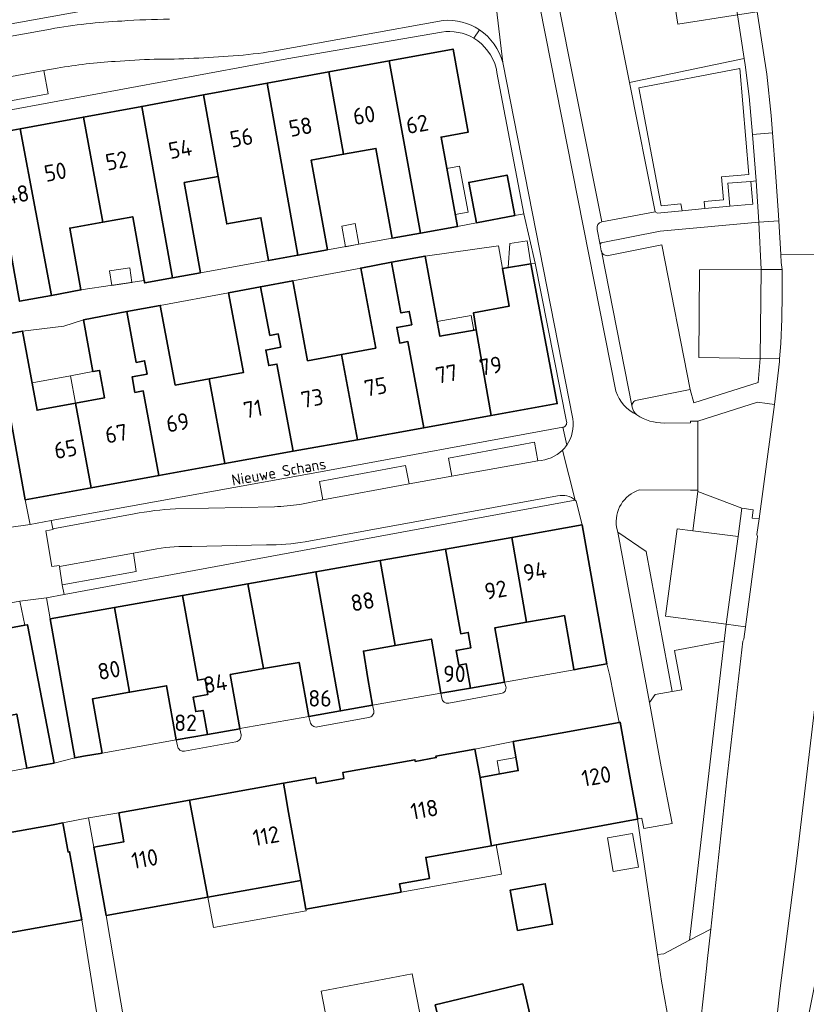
# Model space of a CAD drawing. Header units: metres. Extents: x 149984 to 156489, y 469398 to 478068.
# Tile 780 of 854: x 154553 to 154618, y 473876 to 473957. Entities that reach past the tile are written whole.
import ezdxf
from ezdxf.enums import TextEntityAlignment as Align

# ---------------------------------------------------------------- set-up
doc = ezdxf.new("R2010")
doc.units = ezdxf.units.M
doc.header["$LTSCALE"] = 0.75
for name, color, linetype, lineweight in [('B-WE-GR-BEPLANTING_CULTUUR_HEESTERS-GV', 252, 'Continuous', 18), ('B-WE-GR-BEPLANTING_CULTUUR_VASTE PLANTENVAK-GV', 252, 'Continuous', 18), ('B-WE-OG-BEBOUWING-GV', 6, 'Continuous', 35), ('B-WE-OG-BEBOUWING-T18', 1, 'Continuous', 18), ('B-WE-OG-BEBOUWING_LUIFEL-GV', 6, 'Continuous', 18), ('B-WE-OG-BEBOUWING_OVERBOUWING-GV', 6, 'Continuous', 18), ('B-WE-OG-TERREIN_ERF-GV', 252, 'Continuous', 18), ('B-WE-OG-TOPOGRAFIE-T18', 7, 'Continuous', 18), ('B-WE-VH-ONVERHARD-GV', 252, 'Continuous', 18), ('B-WE-VH-OPENVERHARDING_BETONSTRAATSTEEN-GV', 252, 'Continuous', 18), ('B-WE-VH-OPENVERHARDING_STRAATBAKSTEEN-GV', 252, 'Continuous', 18), ('B-WE-VH-OPENVERHARDING_TEGEL-GV', 252, 'Continuous', 18)]:
    doc.layers.add(name, color=color, linetype=linetype, lineweight=lineweight)
doc.styles.add('NLCS-ISO-M500-T18', font='NLCS-ISO.ttf', dxfattribs={"height": 0.9})
doc.styles.add('NLCS-ISO-M750-T18', font='NLCS-ISO.ttf', dxfattribs={"height": 1.35})

msp = doc.modelspace()

# ---------------------------------------------------------------- linework, layer by layer
at = {"layer": 'B-WE-GR-BEPLANTING_CULTUUR_HEESTERS-GV', "flags": 128}
for points in [[(154597.158, 473959.578), (154601.518, 473960.429), (154603.324, 473951.386), (154612.699, 473953.356), (154612.148, 473956.923), (154607.269, 473956.164), (154604.585, 473973.424)], [(154614.002, 473928.813), (154608.987, 473928.891), (154609.05, 473936.065), (154614.091, 473936.086), (154613.894, 473939.978), (154605.834, 473939.219), (154601.014, 473938.262)], [(154600.919, 473938.114), (154601.014, 473937.632)], [(154601.607, 473937.236), (154605.966, 473938.102), (154608.296, 473926.281), (154608.594, 473925.169), (154613.859, 473926.84), (154614.002, 473928.813)], [(154602.264, 473915.009), (154602.356, 473914.587), (154604.689, 473913.009), (154606.825, 473901.554), (154607.594, 473901.697), (154606.993, 473904.919), (154611.069, 473905.679), (154611.23, 473907.065), (154606.272, 473907.733), (154607.21, 473914.873), (154608.49, 473914.7), (154608.902, 473917.911)], [(154608.902, 473917.911), (154608.904, 473918.032), (154608.304, 473918.034), (154604.113, 473918.052)], [(154593.099, 473902.335), (154590.311, 473901.843), (154587.896, 473901.416), (154587.961, 473901.012)], [(154593.216, 473901.971), (154593.099, 473902.335)], [(154588.53, 473900.603), (154592.806, 473901.389)], [(154582.309, 473900.43), (154579.685, 473899.967), (154577.076, 473899.506), (154577.195, 473899.068)], [(154582.397, 473899.985), (154582.309, 473900.43)], [(154577.787, 473898.657), (154581.976, 473899.426)], [(154571.543, 473898.024), (154571.441, 473898.512), (154568.792, 473898.044), (154566.237, 473897.593), (154566.347, 473897.101)], [(154566.91, 473896.676), (154571.128, 473897.439)]]:
    msp.add_lwpolyline(points, dxfattribs=at)
for points in [[(154611.543, 473941.27), (154611.365, 473943.153), (154613.247, 473943.3), (154613.674, 473943.348), (154613.395, 473947.145), (154613.101, 473950.242), (154612.78, 473952.828), (154612.699, 473953.356), (154603.324, 473951.386), (154605.435, 473940.819), (154605.614, 473940.71), (154607.617, 473940.899), (154607.634, 473940.901), (154607.531, 473941.454), (154605.916, 473941.297), (154604.074, 473950.968), (154612.344, 473952.544), (154613.079, 473943.853), (154610.856, 473943.665), (154611.014, 473941.798), (154609.442, 473941.665), (154609.491, 473941.076)], [(154603.995, 473891.135), (154604, 473891.107), (154603.973, 473891.102), (154605.606, 473880.042), (154606.12, 473880.09), (154608.227, 473881.196), (154611.069, 473905.679), (154606.993, 473904.919), (154607.594, 473901.697), (154606.825, 473901.554), (154605.429, 473901.311), (154604.966, 473900.648), (154605.926, 473895.403), (154606.806, 473890.75), (154604.485, 473890.335), (154604.33, 473891.155), (154604.324, 473891.186)]]:
    msp.add_lwpolyline(points, close=True, dxfattribs=at)
at = {"layer": 'B-WE-GR-BEPLANTING_CULTUUR_HEESTERS-GV'}
for points in [[(154601.014, 473938.262, 0.342336), (154600.919, 473938.114)], [(154601.014, 473937.632, 0.035168), (154601.021, 473937.599)], [(154601.021, 473937.599, 0.418267), (154601.607, 473937.236)], [(154604.113, 473918.052, 0.367593), (154602.264, 473915.009)], [(154592.806, 473901.389, 0.43567), (154593.216, 473901.971)], [(154587.961, 473901.012, 0.388521), (154588.53, 473900.603)], [(154581.976, 473899.426, 0.43698), (154582.397, 473899.985)], [(154577.195, 473899.068, 0.423782), (154577.787, 473898.657)], [(154571.128, 473897.439, 0.414269), (154571.543, 473898.024)], [(154566.347, 473897.101, 0.425009), (154566.91, 473896.676)]]:
    msp.add_lwpolyline(points, format="xyb", dxfattribs=at)
at = {"layer": 'B-WE-GR-BEPLANTING_CULTUUR_VASTE PLANTENVAK-GV', "flags": 128}
for points in [[(154549.153, 473949.248), (154555.774, 473950.469), (154555.41, 473952.379), (154548.766, 473951.143)], [(154595.827, 473920.447), (154595.543, 473921.957), (154588.508, 473920.659), (154588.797, 473919.168)], [(154585.306, 473918.539), (154584.995, 473920.045), (154577.963, 473918.753), (154578.235, 473917.235)], [(154562.748, 473912.877), (154556.684, 473911.79), (154556.92, 473910.295), (154562.967, 473911.372)]]:
    msp.add_lwpolyline(points, close=True, dxfattribs=at)
at = {"layer": 'B-WE-OG-BEBOUWING-GV', "flags": 128}
for points in [[(154583.665, 473953.168), (154586.22, 473939.06), (154589.25, 473939.606), (154587.904, 473946.933), (154590.136, 473947.343), (154588.888, 473954.129)], [(154586.22, 473939.06), (154583.665, 473953.168), (154578.714, 473952.257), (154579.926, 473945.524), (154582.572, 473946.001), (154583.896, 473938.642)], [(154578.604, 473937.689), (154577.28, 473945.048), (154579.926, 473945.524), (154578.714, 473952.257), (154573.666, 473951.328), (154576.198, 473937.256)], [(154573.666, 473951.328), (154568.478, 473950.374), (154569.68, 473943.7), (154570.378, 473939.821), (154573.162, 473940.322), (154573.792, 473936.823), (154576.198, 473937.256)], [(154563.415, 473949.442), (154565.941, 473935.41), (154568.224, 473935.821), (154566.896, 473943.199), (154569.68, 473943.7), (154568.478, 473950.374)], [(154565.941, 473935.41), (154563.415, 473949.442), (154558.641, 473948.564), (154560.225, 473939.965), (154562.685, 473940.407), (154563.624, 473935.193), (154563.659, 473934.999)], [(154553.479, 473947.614), (154556.023, 473933.97), (154558.442, 473934.415), (154557.53, 473939.481), (154560.225, 473939.965), (154558.641, 473948.564)], [(154548.34, 473946.669), (154549.579, 473939.932), (154549.914, 473938.113), (154552.514, 473938.58), (154553.018, 473935.773), (154553.428, 473933.493), (154556.023, 473933.97), (154553.479, 473947.614)], [(154590.797, 473939.901), (154593.94, 473940.501), (154593.307, 473943.816), (154590.164, 473943.216)], [(154585.196, 473930.199), (154586.503, 473923.147), (154592.003, 473924.142), (154590.782, 473931.142), (154587.817, 473930.625), (154586.594, 473937.191), (154583.849, 473936.68), (154584.624, 473932.536), (154585.306, 473932.663), (154585.509, 473931.575), (154584.284, 473931.346), (154584.521, 473930.074)], [(154586.503, 473923.147), (154585.196, 473930.199), (154584.521, 473930.074), (154584.284, 473931.346), (154585.509, 473931.575), (154585.306, 473932.663), (154584.624, 473932.536), (154583.849, 473936.68), (154581.334, 473936.211), (154582.556, 473929.655), (154579.773, 473929.141), (154581.062, 473922.164)], [(154595.263, 473936.549), (154592.927, 473936.175), (154593.485, 473933.104), (154590.546, 473932.536), (154590.782, 473931.142), (154592.003, 473924.142), (154597.414, 473925.12)], [(154573.129, 473934.682), (154573.905, 473930.692), (154574.587, 473930.819), (154574.79, 473929.731), (154573.565, 473929.502), (154573.802, 473928.23), (154574.477, 473928.355), (154575.8, 473921.213), (154581.062, 473922.164), (154579.773, 473929.141), (154576.99, 473928.627), (154575.77, 473935.174)], [(154573.905, 473930.692), (154573.129, 473934.682), (154570.52, 473934.195), (154571.739, 473927.658), (154568.945, 473927.142), (154570.226, 473920.205), (154575.8, 473921.213), (154574.477, 473928.355), (154573.802, 473928.23), (154573.565, 473929.502), (154574.79, 473929.731), (154574.587, 473930.819)], [(154562.967, 473928.493), (154563.649, 473928.62), (154563.852, 473927.532), (154562.627, 473927.303), (154562.864, 473926.031), (154563.539, 473926.156), (154564.823, 473919.228), (154570.226, 473920.205), (154568.945, 473927.142), (154566.153, 473926.627), (154564.936, 473933.155), (154562.19, 473932.643)], [(154563.649, 473928.62), (154562.967, 473928.493), (154562.19, 473932.643), (154558.664, 473931.985), (154559.423, 473927.732), (154559.963, 473927.832), (154560.365, 473925.587), (154558.005, 473925.152), (154559.28, 473918.226), (154564.823, 473919.228), (154563.539, 473926.156), (154562.864, 473926.031), (154562.627, 473927.303), (154563.852, 473927.532)], [(154558.005, 473925.152), (154554.858, 473924.572), (154553.651, 473931.051), (154551.449, 473930.641), (154553.87, 473917.248), (154559.28, 473918.226)], [(154597.468, 473907.674), (154598.004, 473907.768), (154598.418, 473905.427), (154598.779, 473903.388), (154598.787, 473903.339), (154599.14, 473903.401), (154601.466, 473903.812), (154599.461, 473915.186), (154593.702, 473914.171), (154594.892, 473907.221)], [(154589.955, 473903.83), (154590.311, 473901.843), (154593.099, 473902.335), (154592.317, 473906.769), (154594.892, 473907.221), (154593.702, 473914.171), (154588.275, 473913.214), (154589.521, 473906.289), (154590.125, 473906.397), (154590.351, 473905.136), (154589.141, 473904.919), (154589.355, 473903.723)], [(154590.311, 473901.843), (154589.955, 473903.83), (154589.355, 473903.723), (154589.141, 473904.919), (154590.351, 473905.136), (154590.125, 473906.397), (154589.521, 473906.289), (154588.275, 473913.214), (154582.927, 473912.271), (154584.142, 473905.326), (154587.114, 473905.851), (154587.896, 473901.416)], [(154579.685, 473899.967), (154582.309, 473900.43), (154581.923, 473902.616), (154581.554, 473904.869), (154584.142, 473905.326), (154582.927, 473912.271), (154577.649, 473911.341), (154578.898, 473904.399), (154579.332, 473901.94)], [(154577.649, 473911.341), (154572.102, 473910.363), (154573.387, 473903.428), (154576.294, 473903.941), (154577.076, 473899.506), (154579.685, 473899.967), (154579.332, 473901.94), (154578.898, 473904.399)], [(154568.44, 473900.015), (154568.792, 473898.044), (154571.441, 473898.512), (154571.439, 473898.523), (154570.658, 473902.946), (154572.352, 473903.245), (154573.387, 473903.428), (154572.102, 473910.363), (154566.756, 473909.421), (154568.006, 473902.474), (154568.61, 473902.582), (154568.836, 473901.321), (154567.626, 473901.104), (154567.84, 473899.908)], [(154568.792, 473898.044), (154568.44, 473900.015), (154567.84, 473899.908), (154567.626, 473901.104), (154568.836, 473901.321), (154568.61, 473902.582), (154568.006, 473902.474), (154566.756, 473909.421), (154561.197, 473908.441), (154562.424, 473901.492), (154565.454, 473902.027), (154566.237, 473897.593)], [(154558.641, 473896.253), (154560.177, 473896.524), (154559.395, 473900.958), (154562.424, 473901.492), (154561.197, 473908.441), (154555.933, 473907.513), (154557.94, 473896.129)], [(154556.248, 473895.696), (154554.068, 473907.02), (154553.863, 473906.982), (154548.882, 473906.057), (154550.164, 473899.154), (154553.193, 473899.716), (154554.016, 473895.281), (154555.307, 473895.521)], [(154591.097, 473894.518), (154591.248, 473893.611), (154592.006, 473889.062), (154592.026, 473888.939), (154592.412, 473889.008), (154599.08, 473890.216), (154603.962, 473891.1), (154603.973, 473891.102), (154604, 473891.107), (154603.995, 473891.135), (154603.984, 473891.193), (154603.308, 473894.936), (154602.568, 473899.039), (154602.466, 473899.021), (154597.649, 473898.15), (154593.791, 473897.453), (154594.219, 473895.082)], [(154591.248, 473893.611), (154591.097, 473894.518), (154590.671, 473896.846), (154587.481, 473896.278), (154587.505, 473896.145), (154585.796, 473895.836), (154585.771, 473895.973), (154582.848, 473895.452), (154582.779, 473895.44), (154579.856, 473894.919), (154579.945, 473894.434), (154577.716, 473894.034), (154577.627, 473894.523), (154575.006, 473894.055), (154575.089, 473893.598), (154575.437, 473891.669), (154576.424, 473886.091), (154576.838, 473883.75), (154584.64, 473885.143), (154584.518, 473885.826), (154586.957, 473886.261), (154586.65, 473887.978), (154592.026, 473888.939), (154592.006, 473889.062)], [(154567.333, 473892.676), (154568.827, 473884.738), (154576.424, 473886.091), (154575.437, 473891.669), (154575.089, 473893.598), (154575.006, 473894.055)], [(154568.827, 473884.738), (154567.333, 473892.676), (154561.533, 473891.628), (154561.961, 473889.256), (154559.501, 473888.811), (154560.508, 473883.232)], [(154549.385, 473886.985), (154550.419, 473881.421), (154558.516, 473882.883), (154557.514, 473888.443), (154557.396, 473888.422), (154556.966, 473890.803), (154556.166, 473890.658), (154548.956, 473889.356)], [(154594.158, 473881.988), (154597.034, 473882.51), (154596.432, 473885.819), (154593.557, 473885.297)], [(154586.577, 473872.803), (154586.423, 473872.766), (154587.131, 473869.815), (154595.939, 473871.851), (154594.594, 473877.626), (154587.435, 473875.916), (154588.095, 473873.167)]]:
    msp.add_lwpolyline(points, close=True, dxfattribs=at)
at = {"layer": 'B-WE-OG-BEBOUWING_LUIFEL-GV', "flags": 128}
for points in [[(154589.07, 473940.585), (154590.118, 473940.778), (154589.426, 473944.548), (154588.378, 473944.355)], [(154593.39, 473936.249), (154595.263, 473936.549), (154594.961, 473938.437), (154593.521, 473938.206)], [(154587.817, 473930.625), (154590.578, 473931.106), (154590.367, 473932.317), (154587.592, 473931.833)], [(154559.423, 473927.732), (154557.592, 473927.395), (154558.005, 473925.152), (154560.365, 473925.587), (154559.963, 473927.832)], [(154557.592, 473927.395), (154554.441, 473926.808), (154554.858, 473924.572), (154558.005, 473925.152)], [(154594.219, 473895.082), (154594.023, 473896.17), (154592.493, 473895.893), (154592.689, 473894.806)], [(154584.64, 473885.143), (154592.852, 473886.611), (154592.412, 473889.008), (154586.65, 473887.978), (154586.957, 473886.261), (154584.518, 473885.826)], [(154568.827, 473884.738), (154569.295, 473882.253), (154576.861, 473883.622), (154576.838, 473883.75), (154576.424, 473886.091)]]:
    msp.add_lwpolyline(points, close=True, dxfattribs=at)
at = {"layer": 'B-WE-OG-BEBOUWING_OVERBOUWING-GV', "flags": 128}
for points in [[(154581.18, 473938.153), (154580.876, 473939.842), (154579.787, 473939.646), (154580.09, 473937.957)], [(154560.967, 473934.794), (154562.608, 473935.04), (154562.43, 473936.224), (154560.789, 473935.978)], [(154603.579, 473889.937), (154601.517, 473889.587), (154601.985, 473886.825), (154604.048, 473887.175)], [(154579.07, 473871.963), (154586.513, 473873.403), (154585.534, 473878.463), (154578.091, 473877.023)]]:
    msp.add_lwpolyline(points, close=True, dxfattribs=at)
at = {"layer": 'B-WE-OG-TERREIN_ERF-GV', "flags": 128}
for points in [[(154564.375, 473959.918), (154558.977, 473958.928), (154553.469, 473957.918), (154548.039, 473956.923), (154548.316, 473955.415), (154563.51, 473958.14), (154589.94, 473963.04), (154589.85, 473963.72), (154591.04, 473963.99), (154591.21, 473964.11), (154591.31, 473964.28), (154591.363, 473964.865), (154586.042, 473963.89), (154580.563, 473962.885), (154575.039, 473961.872), (154569.764, 473960.906)], [(154579.926, 473945.524), (154577.28, 473945.048), (154578.604, 473937.689), (154583.896, 473938.642), (154582.572, 473946.001)], [(154568.224, 473935.821), (154573.792, 473936.823), (154573.162, 473940.322), (154570.378, 473939.821), (154569.68, 473943.7), (154566.896, 473943.199)], [(154558.442, 473934.415), (154563.624, 473935.193), (154562.685, 473940.407), (154560.225, 473939.965), (154557.53, 473939.481)], [(154590.782, 473931.142), (154590.546, 473932.536), (154593.485, 473933.104), (154592.927, 473936.175), (154592.61, 473938.03), (154586.594, 473937.191), (154587.817, 473930.625)], [(154581.334, 473936.211), (154575.77, 473935.174), (154576.99, 473928.627), (154579.773, 473929.141), (154582.556, 473929.655)], [(154570.52, 473934.195), (154564.936, 473933.155), (154566.153, 473926.627), (154568.945, 473927.142), (154571.739, 473927.658)], [(154553.651, 473931.051), (154554.858, 473924.572), (154558.005, 473925.152), (154560.365, 473925.587), (154559.963, 473927.832), (154559.423, 473927.732), (154558.664, 473931.985), (154557.03, 473931.46)], [(154572.102, 473910.363), (154577.649, 473911.341), (154582.927, 473912.271), (154588.275, 473913.214), (154593.702, 473914.171), (154599.461, 473915.186), (154598.96, 473917.129), (154598.882, 473917.204), (154557.058, 473909.491), (154555.629, 473909.231), (154555.933, 473907.513), (154561.197, 473908.441), (154566.756, 473909.421)], [(154527.041, 473902.003), (154532.193, 473902.96), (154537.836, 473904.007), (154543.204, 473905.003), (154548.882, 473906.057), (154553.863, 473906.982), (154553.437, 473908.943), (154551.848, 473908.654), (154510.315, 473900.999), (154510.689, 473898.968), (154516.059, 473899.965), (154521.47, 473900.969)], [(154598.418, 473905.427), (154598.004, 473907.768), (154597.468, 473907.674), (154594.892, 473907.221), (154592.317, 473906.769), (154593.099, 473902.335), (154598.787, 473903.339), (154598.779, 473903.388)], [(154582.309, 473900.43), (154587.896, 473901.416), (154587.114, 473905.851), (154584.142, 473905.326), (154581.554, 473904.869), (154581.923, 473902.616)], [(154573.387, 473903.428), (154572.352, 473903.245), (154570.658, 473902.946), (154571.439, 473898.523), (154577.076, 473899.506), (154576.294, 473903.941)], [(154566.237, 473897.593), (154565.454, 473902.027), (154562.424, 473901.492), (154559.395, 473900.958), (154560.177, 473896.524)], [(154547.959, 473894.158), (154554.016, 473895.281), (154553.193, 473899.716), (154550.164, 473899.154), (154547.136, 473898.592)], [(154590.671, 473896.846), (154591.097, 473894.518), (154594.219, 473895.082), (154593.791, 473897.453)], [(154559.067, 473891.215), (154559.501, 473888.811), (154561.961, 473889.256), (154561.533, 473891.628), (154559.572, 473891.3)], [(154594.158, 473881.988), (154593.557, 473885.297), (154596.432, 473885.819), (154597.034, 473882.51)]]:
    msp.add_lwpolyline(points, close=True, dxfattribs=at)
for points in [[(154587.94, 473955.52), (154575.282, 473953.342), (154549.289, 473948.53), (154548.039, 473948.299), (154548.34, 473946.669), (154553.479, 473947.614), (154558.641, 473948.564), (154563.415, 473949.442), (154568.478, 473950.374), (154573.666, 473951.328), (154578.714, 473952.257), (154583.665, 473953.168), (154588.888, 473954.129), (154590.136, 473947.343), (154587.904, 473946.933), (154589.25, 473939.606), (154590.797, 473939.901), (154590.164, 473943.216), (154593.307, 473943.816), (154593.94, 473940.501), (154594.683, 473940.643), (154592.479, 473952.217)], [(154598.171, 473923.641), (154595.591, 473936.602), (154595.263, 473936.549), (154597.414, 473925.12), (154592.003, 473924.142), (154586.503, 473923.147), (154581.062, 473922.164), (154575.8, 473921.213), (154570.226, 473920.205), (154564.823, 473919.228), (154559.28, 473918.226), (154553.87, 473917.248)], [(154553.87, 473917.248), (154553.954, 473916.84), (154554.232, 473915.48), (154554.282, 473915.235), (154556.005, 473915.547), (154577.45, 473919.43), (154597.88, 473923.18)], [(154606.618, 473874.077), (154605.929, 473877.855), (154605.606, 473880.042), (154603.973, 473891.102), (154603.962, 473891.1), (154599.08, 473890.216), (154592.412, 473889.008), (154592.026, 473888.939), (154586.65, 473887.978), (154586.957, 473886.261), (154584.518, 473885.826), (154584.64, 473885.143), (154576.838, 473883.75), (154576.424, 473886.091), (154568.827, 473884.738), (154560.508, 473883.232), (154562.309, 473872.578)], [(154560.21, 473872.26), (154558.516, 473882.883), (154550.419, 473881.421)], [(154587.435, 473875.916), (154594.594, 473877.626), (154595.939, 473871.851)]]:
    msp.add_lwpolyline(points, dxfattribs=at)
at = {"layer": 'B-WE-OG-TERREIN_ERF-GV'}
for points in [[(154590.579, 473955.014, 0.174365), (154587.94, 473955.52)], [(154592.409, 473952.558, 0.2006), (154590.579, 473955.014)], [(154592.479, 473952.217, 0.02309), (154592.409, 473952.558)], [(154597.88, 473923.18, 0.439231), (154598.171, 473923.641)]]:
    msp.add_lwpolyline(points, format="xyb", dxfattribs=at)
at = {"layer": 'B-WE-VH-ONVERHARD-GV', "flags": 128}
msp.add_lwpolyline([(154611.543, 473941.27), (154613.412, 473941.447), (154613.247, 473943.3), (154611.365, 473943.153)], close=True, dxfattribs=at)
at = {"layer": 'B-WE-VH-OPENVERHARDING_BETONSTRAATSTEEN-GV', "flags": 128}
for points in [[(154612.148, 473956.923), (154609.503, 473974.162), (154604.585, 473973.424), (154607.269, 473956.164)], [(154605.435, 473940.819), (154603.324, 473951.386), (154601.518, 473960.429), (154597.158, 473959.578), (154601.056, 473939.984)], [(154615.543, 473940.068), (154615.517, 473940.55), (154615.272, 473944.066), (154615.018, 473947.273), (154613.395, 473947.145), (154613.674, 473943.348), (154613.894, 473939.978)], [(154614.091, 473936.086), (154609.05, 473936.065), (154608.987, 473928.891), (154614.002, 473928.813)], [(154615.607, 473928.779), (154615.694, 473930.047), (154615.789, 473932.049), (154615.81, 473934.034), (154615.802, 473936.089), (154614.091, 473936.086), (154614.002, 473928.813)], [(154614.589, 473925.123), (154613.787, 473925.232), (154608.913, 473923.681), (154608.904, 473918.032), (154608.902, 473917.911), (154612.513, 473916.548), (154613.434, 473916.435), (154613.363, 473915.735), (154613.939, 473915.682), (154615.184, 473925.044)], [(154612.209, 473914.242), (154611.23, 473907.065), (154612.804, 473906.857), (154613.755, 473914.037), (154613.782, 473914.238), (154613.751, 473914.396), (154613.939, 473915.682), (154613.363, 473915.735), (154613.434, 473916.435), (154612.513, 473916.548)], [(154611.23, 473907.065), (154612.209, 473914.242), (154608.49, 473914.7), (154607.21, 473914.873), (154606.272, 473907.733)], [(154602.356, 473914.587), (154604.966, 473900.648), (154605.429, 473901.311), (154606.825, 473901.554), (154604.689, 473913.009)], [(154615.786, 473861.316), (154615.99, 473863.04), (154616.995, 473869.44), (154616.999, 473869.464), (154617.46, 473872.4), (154618.285, 473876.641), (154622.12, 473895.44), (154623.168, 473900.842), (154622.832, 473900.985), (154619.926, 473904.798), (154619.131, 473905.842), (154617.022, 473887.886), (154615.615, 473877.068), (154614.104, 473863.047), (154613.196, 473855.104), (154612.903, 473852.251), (154613.02, 473852.097), (154614.011, 473850.681), (154614.637, 473849.787), (154612.991, 473834.366), (154614.206, 473834.272), (154614.41, 473839.3), (154615.04, 473850.57)]]:
    msp.add_lwpolyline(points, close=True, dxfattribs=at)
for points in [[(154617.958, 473964.941), (154613.733, 473964.46), (154612.721, 473964.439), (154612.787, 473964.006), (154612.871, 473963.148), (154613.774, 473957.169), (154614.545, 473952.066), (154614.907, 473948.68), (154615.018, 473947.273), (154615.272, 473944.066), (154615.517, 473940.55), (154615.543, 473940.068), (154615.694, 473937.313), (154621.969, 473937.377)], [(154603.937, 473925.408), (154608.296, 473926.281), (154605.966, 473938.102), (154601.607, 473937.236)], [(154601.021, 473937.599), (154603.532, 473924.832)]]:
    msp.add_lwpolyline(points, dxfattribs=at)
at = {"layer": 'B-WE-VH-OPENVERHARDING_BETONSTRAATSTEEN-GV'}
for points in [[(154601.607, 473937.236, -0.418267), (154601.021, 473937.599)], [(154603.532, 473924.832, -0.41885), (154603.937, 473925.408)]]:
    msp.add_lwpolyline(points, format="xyb", dxfattribs=at)
at = {"layer": 'B-WE-VH-OPENVERHARDING_STRAATBAKSTEEN-GV', "flags": 128}
for points in [[(154595.559, 473963.87), (154593.857, 473973.375), (154593.291, 473976.808), (154590.88, 473976.45), (154589.395, 473976.228), (154590.006, 473972.85), (154591.445, 473964.88), (154591.849, 473962.305), (154592.024, 473960.852), (154592.779, 473954.64), (154592.779, 473954.639), (154592.955, 473953.027), (154598.677, 473923.883)], [(154591.849, 473962.305), (154591.445, 473964.88), (154591.363, 473964.865), (154591.31, 473964.28), (154591.21, 473964.11), (154591.04, 473963.99), (154589.85, 473963.72), (154589.94, 473963.04), (154563.51, 473958.14), (154548.316, 473955.415), (154547.974, 473955.354), (154548.159, 473954.373), (154555.954, 473955.765)], [(154592.955, 473953.027), (154592.779, 473954.639), (154592.779, 473954.64), (154592.024, 473960.852), (154591.849, 473962.305)], [(154595.542, 473959.842), (154602.207, 473926.129)], [(154602.207, 473926.129), (154595.542, 473959.842)], [(154601.056, 473939.984), (154597.158, 473959.578)], [(154555.954, 473955.765), (154548.159, 473954.373), (154548.186, 473954.23), (154548.738, 473951.308), (154548.766, 473951.143), (154555.41, 473952.379)], [(154574.162, 473953.962), (154588.079, 473956.48)], [(154588.079, 473956.48), (154574.162, 473953.962)], [(154549.153, 473949.248), (154549.289, 473948.53), (154575.282, 473953.342), (154587.94, 473955.52)], [(154591.041, 473955.704), (154590.579, 473955.014)], [(154590.579, 473955.014), (154591.041, 473955.704)], [(154556.508, 473952.58), (154555.41, 473952.379), (154555.774, 473950.469), (154549.153, 473949.248)], [(154555.41, 473952.379), (154556.508, 473952.58)], [(154598.677, 473923.883), (154592.955, 473953.027)], [(154592.479, 473952.217), (154594.683, 473940.643), (154595.591, 473936.602), (154598.171, 473923.641)], [(154551.449, 473930.641), (154553.651, 473931.051), (154557.03, 473931.46), (154558.664, 473931.985), (154562.19, 473932.643), (154564.936, 473933.155), (154570.52, 473934.195), (154573.129, 473934.682), (154575.77, 473935.174), (154581.334, 473936.211), (154583.849, 473936.68), (154586.594, 473937.191), (154592.61, 473938.03), (154592.927, 473936.175), (154595.263, 473936.549), (154595.591, 473936.602), (154594.683, 473940.643), (154593.94, 473940.501), (154590.797, 473939.901), (154589.25, 473939.606), (154586.22, 473939.06), (154583.896, 473938.642), (154578.604, 473937.689), (154576.198, 473937.256), (154573.792, 473936.823), (154568.224, 473935.821), (154565.941, 473935.41), (154563.659, 473934.999), (154563.624, 473935.193), (154558.442, 473934.415), (154556.023, 473933.97), (154553.428, 473933.493)], [(154601.014, 473937.632), (154600.919, 473938.114), (154600.677, 473939.374)], [(154603.532, 473924.832), (154601.021, 473937.599)], [(154621.969, 473937.377), (154615.694, 473937.313), (154615.73, 473936.653), (154615.802, 473936.089), (154615.81, 473934.034), (154615.789, 473932.049), (154615.694, 473930.047), (154615.607, 473928.779), (154615.583, 473928.568), (154615.184, 473925.044), (154613.939, 473915.682), (154613.751, 473914.396), (154613.782, 473914.238), (154613.755, 473914.037), (154612.804, 473906.857), (154612.669, 473905.838), (154612.605, 473905.69), (154611.284, 473894.334), (154609.967, 473882.11), (154609.68, 473879.45), (154609.62, 473878.891), (154609.137, 473874.408)], [(154604.113, 473918.052), (154608.304, 473918.034), (154608.904, 473918.032), (154608.913, 473923.681), (154608.313, 473923.682), (154608.313, 473923.54), (154606.168, 473923.529)], [(154598.15, 473921.666), (154598.188, 473921.719), (154597.88, 473923.18), (154577.45, 473919.43), (154556.005, 473915.547), (154556.157, 473914.869), (154562.789, 473916.09)], [(154597.88, 473923.18), (154598.188, 473921.719)], [(154588.797, 473919.168), (154588.508, 473920.659), (154595.543, 473921.957), (154595.827, 473920.447)], [(154598.882, 473917.204), (154597.838, 473921.302)], [(154597.838, 473921.302), (154598.882, 473917.204), (154598.96, 473917.129), (154599.461, 473915.186), (154601.466, 473903.812), (154601.701, 473902.837), (154602.009, 473901.3), (154602.089, 473900.903), (154602.466, 473899.021), (154602.568, 473899.039), (154603.308, 473894.936), (154603.984, 473891.193), (154603.995, 473891.135), (154604.324, 473891.186), (154604.33, 473891.155), (154604.485, 473890.335), (154606.806, 473890.75), (154605.926, 473895.403), (154604.966, 473900.648), (154602.356, 473914.587), (154602.264, 473915.009)], [(154598.188, 473921.719), (154598.15, 473921.666)], [(154595.827, 473920.447), (154588.797, 473919.168), (154585.306, 473918.539), (154578.235, 473917.235), (154576.342, 473916.874)], [(154576.342, 473916.874), (154578.235, 473917.235), (154577.963, 473918.753), (154584.995, 473920.045), (154585.306, 473918.539), (154588.797, 473919.168)], [(154564.65, 473913.242), (154562.748, 473912.877), (154562.967, 473911.372), (154556.92, 473910.295), (154557.058, 473909.491), (154598.882, 473917.204)], [(154576.781, 473913.792), (154597.445, 473917.566)], [(154597.445, 473917.566), (154576.781, 473913.792)], [(154566.169, 473916.517), (154574.277, 473916.681)], [(154574.277, 473916.681), (154566.169, 473916.517)], [(154562.789, 473916.09), (154556.157, 473914.869), (154556.168, 473914.818)], [(154556.168, 473914.818), (154555.576, 473914.718), (154556.074, 473911.776), (154556.666, 473911.876), (154556.684, 473911.79), (154562.748, 473912.877), (154564.65, 473913.242)], [(154567.522, 473913.433), (154573.63, 473913.548)], [(154573.63, 473913.548), (154567.522, 473913.433)], [(154614.104, 473863.047), (154615.615, 473877.068), (154617.022, 473887.886), (154619.131, 473905.842)], [(154548.956, 473889.356), (154556.166, 473890.658), (154556.966, 473890.803), (154559.067, 473891.215), (154559.572, 473891.3), (154561.533, 473891.628), (154567.333, 473892.676), (154575.006, 473894.055), (154577.627, 473894.523), (154577.716, 473894.034), (154579.945, 473894.434), (154579.856, 473894.919), (154582.779, 473895.44), (154582.848, 473895.452), (154585.771, 473895.973), (154585.796, 473895.836), (154587.505, 473896.145), (154587.481, 473896.278), (154590.671, 473896.846), (154593.791, 473897.453), (154597.649, 473898.15), (154602.466, 473899.021), (154602.089, 473900.903), (154602.009, 473901.3), (154601.701, 473902.837), (154601.466, 473903.812)], [(154601.466, 473903.812), (154599.14, 473903.401), (154598.787, 473903.339), (154593.099, 473902.335), (154593.216, 473901.971)], [(154587.961, 473901.012), (154587.896, 473901.416), (154582.309, 473900.43), (154582.397, 473899.985)], [(154592.806, 473901.389), (154588.53, 473900.603)], [(154577.195, 473899.068), (154577.076, 473899.506), (154571.439, 473898.523), (154571.441, 473898.512), (154571.543, 473898.024)], [(154581.976, 473899.426), (154577.787, 473898.657)], [(154566.347, 473897.101), (154566.237, 473897.593), (154560.177, 473896.524), (154558.641, 473896.253), (154557.94, 473896.129), (154556.248, 473895.696), (154555.307, 473895.521), (154554.016, 473895.281), (154547.959, 473894.158), (154547.674, 473894.105), (154547.745, 473893.69)], [(154571.128, 473897.439), (154566.91, 473896.676)]]:
    msp.add_lwpolyline(points, dxfattribs=at)
at = {"layer": 'B-WE-VH-OPENVERHARDING_STRAATBAKSTEEN-GV'}
for points in [[(154565.686, 473956.573, 0.015678), (154561.796, 473956.426)], [(154561.796, 473956.426, -0.015678), (154565.686, 473956.573)], [(154561.796, 473956.426, 0.031649), (154555.954, 473955.765)], [(154555.954, 473955.765, -0.031649), (154561.796, 473956.426)], [(154588.079, 473956.48, -0.168723), (154591.041, 473955.704)], [(154591.041, 473955.704, 0.168723), (154588.079, 473956.48)], [(154587.94, 473955.52, -0.174365), (154590.579, 473955.014)], [(154590.579, 473955.014, -0.2006), (154592.409, 473952.558)], [(154591.041, 473955.704, -0.181815), (154592.955, 473953.027)], [(154592.955, 473953.027, 0.181815), (154591.041, 473955.704)], [(154561.247, 473953.123, -0.010015), (154564.438, 473953.299)], [(154564.438, 473953.299, 0.010015), (154561.247, 473953.123)], [(154564.438, 473953.299, 0.013268), (154567.679, 473953.372)], [(154567.679, 473953.372, -0.013268), (154564.438, 473953.299)], [(154567.679, 473953.372, 0.009009), (154570.899, 473953.577)], [(154570.899, 473953.577, -0.009009), (154567.679, 473953.372)], [(154570.899, 473953.577, 0.025408), (154574.162, 473953.962)], [(154574.162, 473953.962, -0.025408), (154570.899, 473953.577)], [(154556.508, 473952.58, -0.023846), (154561.247, 473953.123)], [(154561.247, 473953.123, 0.023846), (154556.508, 473952.58)], [(154592.409, 473952.558, -0.02309), (154592.479, 473952.217)], [(154600.671, 473939.406, -0.414137), (154601.056, 473939.984)], [(154600.677, 473939.374, -0.060385), (154600.671, 473939.406)], [(154601.021, 473937.599, -0.035168), (154601.014, 473937.632)], [(154602.207, 473926.129, 0.205713), (154603.923, 473924.204)], [(154603.923, 473924.204, -0.205713), (154602.207, 473926.129)], [(154603.923, 473924.204, -0.195445), (154603.532, 473924.832)], [(154598.171, 473923.641, -0.439231), (154597.88, 473923.18)], [(154598.188, 473921.719, 0.194435), (154598.677, 473923.883)], [(154598.677, 473923.883, -0.194435), (154598.188, 473921.719)], [(154606.168, 473923.529, -0.159795), (154603.923, 473924.204)], [(154595.827, 473920.447, 0.191324), (154597.838, 473921.302)], [(154597.838, 473921.302, -0.191324), (154595.827, 473920.447)], [(154597.838, 473921.302, 0.041629), (154598.15, 473921.666)], [(154598.15, 473921.666, -0.041629), (154597.838, 473921.302)], [(154602.264, 473915.009, -0.367593), (154604.113, 473918.052)], [(154597.445, 473917.566, -0.245009), (154598.882, 473917.204)], [(154598.882, 473917.204, 0.245009), (154597.445, 473917.566)], [(154562.789, 473916.09, -0.031675), (154566.169, 473916.517)], [(154566.169, 473916.517, 0.031675), (154562.789, 473916.09)], [(154574.277, 473916.681, 0.034399), (154576.342, 473916.874)], [(154576.342, 473916.874, -0.034399), (154574.277, 473916.681)], [(154564.65, 473913.242, -0.04213), (154567.522, 473913.433)], [(154567.522, 473913.433, 0.04213), (154564.65, 473913.242)], [(154573.63, 473913.548, 0.03429), (154576.781, 473913.792)], [(154576.781, 473913.792, -0.03429), (154573.63, 473913.548)], [(154593.216, 473901.971, -0.43567), (154592.806, 473901.389)], [(154588.53, 473900.603, -0.388521), (154587.961, 473901.012)], [(154582.397, 473899.985, -0.43698), (154581.976, 473899.426)], [(154577.787, 473898.657, -0.423782), (154577.195, 473899.068)], [(154571.543, 473898.024, -0.414269), (154571.128, 473897.439)], [(154566.91, 473896.676, -0.425009), (154566.347, 473897.101)]]:
    msp.add_lwpolyline(points, format="xyb", dxfattribs=at)
at = {"layer": 'B-WE-VH-OPENVERHARDING_STRAATBAKSTEEN-GV', "flags": 128}
for points in [[(154549.591, 473930.287), (154552.174, 473916.861), (154552.534, 473914.988), (154554.282, 473915.235), (154554.232, 473915.48), (154553.954, 473916.84), (154553.87, 473917.248), (154551.449, 473930.641)], [(154556.666, 473911.876), (154556.074, 473911.776), (154555.576, 473914.718), (154556.168, 473914.818), (154556.157, 473914.869), (154556.005, 473915.547), (154554.282, 473915.235), (154552.534, 473914.988), (154551.333, 473914.754), (154551.481, 473914.001), (154551.979, 473911.059), (154551.421, 473910.965), (154551.439, 473910.858), (154551.703, 473909.369), (154551.848, 473908.654), (154553.437, 473908.943), (154555.629, 473909.231), (154557.058, 473909.491), (154556.92, 473910.295), (154556.684, 473911.79)], [(154553.863, 473906.982), (154554.068, 473907.02), (154556.248, 473895.696), (154557.94, 473896.129), (154555.933, 473907.513), (154555.629, 473909.231), (154553.437, 473908.943)], [(154559.067, 473891.215), (154556.966, 473890.803), (154557.396, 473888.422), (154557.514, 473888.443), (154558.516, 473882.883), (154560.21, 473872.26), (154562.309, 473872.578), (154560.508, 473883.232), (154559.501, 473888.811)], [(154605.929, 473877.855), (154606.618, 473874.077), (154607.139, 473874.228), (154609.135, 473874.24), (154609.137, 473874.408), (154609.62, 473878.891), (154609.68, 473879.45), (154609.967, 473882.11), (154608.227, 473881.196), (154606.12, 473880.09), (154605.606, 473880.042)]]:
    msp.add_lwpolyline(points, close=True, dxfattribs=at)
at = {"layer": 'B-WE-VH-OPENVERHARDING_TEGEL-GV', "flags": 128}
for points in [[(154612.148, 473956.923), (154612.699, 473953.356), (154612.78, 473952.828), (154613.101, 473950.242), (154613.395, 473947.145), (154615.018, 473947.273), (154614.907, 473948.68), (154614.545, 473952.066), (154613.774, 473957.169)], [(154609.489, 473941.076), (154609.491, 473941.076), (154609.442, 473941.665), (154611.014, 473941.798), (154610.856, 473943.665), (154613.079, 473943.853), (154612.344, 473952.544), (154604.074, 473950.968), (154605.916, 473941.297), (154607.531, 473941.454), (154607.634, 473940.901)], [(154614.091, 473936.086), (154615.802, 473936.089), (154615.73, 473936.653), (154615.694, 473937.313), (154615.543, 473940.068), (154613.894, 473939.978)], [(154608.49, 473914.7), (154612.209, 473914.242), (154612.513, 473916.548), (154608.902, 473917.911)], [(154608.227, 473881.196), (154609.967, 473882.11), (154611.284, 473894.334), (154612.605, 473905.69), (154612.669, 473905.838), (154612.804, 473906.857), (154611.23, 473907.065), (154611.069, 473905.679)]]:
    msp.add_lwpolyline(points, close=True, dxfattribs=at)
for points in [[(154601.014, 473938.262), (154605.834, 473939.219), (154613.894, 473939.978), (154613.674, 473943.348), (154613.247, 473943.3)], [(154613.247, 473943.3), (154613.412, 473941.447), (154611.543, 473941.27), (154609.491, 473941.076), (154609.489, 473941.076), (154607.634, 473940.901), (154607.617, 473940.899), (154605.614, 473940.71), (154605.435, 473940.819), (154601.056, 473939.984)], [(154600.677, 473939.374), (154600.919, 473938.114)], [(154606.168, 473923.529), (154608.313, 473923.54), (154608.313, 473923.682), (154608.913, 473923.681), (154613.787, 473925.232), (154614.589, 473925.123), (154615.184, 473925.044), (154615.583, 473928.568), (154615.607, 473928.779), (154614.002, 473928.813), (154613.859, 473926.84), (154608.594, 473925.169), (154608.296, 473926.281), (154603.937, 473925.408)]]:
    msp.add_lwpolyline(points, dxfattribs=at)
at = {"layer": 'B-WE-VH-OPENVERHARDING_TEGEL-GV'}
for points in [[(154601.056, 473939.984, 0.414137), (154600.671, 473939.406)], [(154600.671, 473939.406, 0.060385), (154600.677, 473939.374)], [(154600.919, 473938.114, -0.342336), (154601.014, 473938.262)], [(154603.937, 473925.408, 0.41885), (154603.532, 473924.832)], [(154603.532, 473924.832, 0.195445), (154603.923, 473924.204)], [(154603.923, 473924.204, 0.159795), (154606.168, 473923.529)]]:
    msp.add_lwpolyline(points, format="xyb", dxfattribs=at)

# ---------------------------------------------------------------- texts
at = {"layer": 'B-WE-OG-BEBOUWING-T18', "style": 'NLCS-ISO-M750-T18'}
for s, rotation, p in [('60', 10.4, (154581.603, 473948.721)), ('58', 10.4, (154576.411, 473947.766)), ('62', 10.4, (154585.95, 473947.991)), ('56', 10.4, (154571.574, 473946.876)), ('54', 10.4, (154566.561, 473945.954)), ('52', 10.4, (154561.368, 473944.998)), ('50', 10.4, (154556.354, 473944.076)), ('48', 10.4, (154553.224, 473942.225)), ('79', 10.2, (154591.964, 473928.2)), ('77', 10.2, (154588.358, 473927.548)), ('75', 10.2, (154582.549, 473926.497)), ('73', 10.2, (154577.357, 473925.559)), ('71', 10.2, (154572.515, 473924.684)), ('69', 10.2, (154566.354, 473923.57)), ('67', 10.2, (154561.338, 473922.663)), ('65', 10.2, (154557.185, 473921.395)), ('94', 9.9, (154595.577, 473911.403)), ('92', 9.9, (154592.375, 473909.875)), ('88', 9.9, (154581.485, 473908.919)), ('80', 9.9, (154560.736, 473903.306)), ('84', 9.9, (154569.431, 473902.219)), ('120', 10.2, (154600.611, 473894.621)), ('118', 10.2, (154586.539, 473891.905)), ('112', 10.2, (154573.587, 473889.736)), ('110', 10.2, (154563.662, 473887.868))]:
    msp.add_text(s, height=1.35, rotation=rotation, dxfattribs=at).set_placement(p, align=Align.MIDDLE)
for s, p in [('90', (154589, 473903)), ('86', (154578, 473901)), ('82', (154567, 473899))]:
    msp.add_text(s, height=1.35, dxfattribs=at).set_placement(p, align=Align.MIDDLE)
at = {"layer": 'B-WE-OG-TOPOGRAFIE-T18', "style": 'NLCS-ISO-M500-T18'}
msp.add_text('Nieuwe Schans', height=0.9, rotation=10.2, dxfattribs=at).set_placement((154574.631, 473919.532), align=Align.MIDDLE)

doc.saveas('drawing.dxf')
